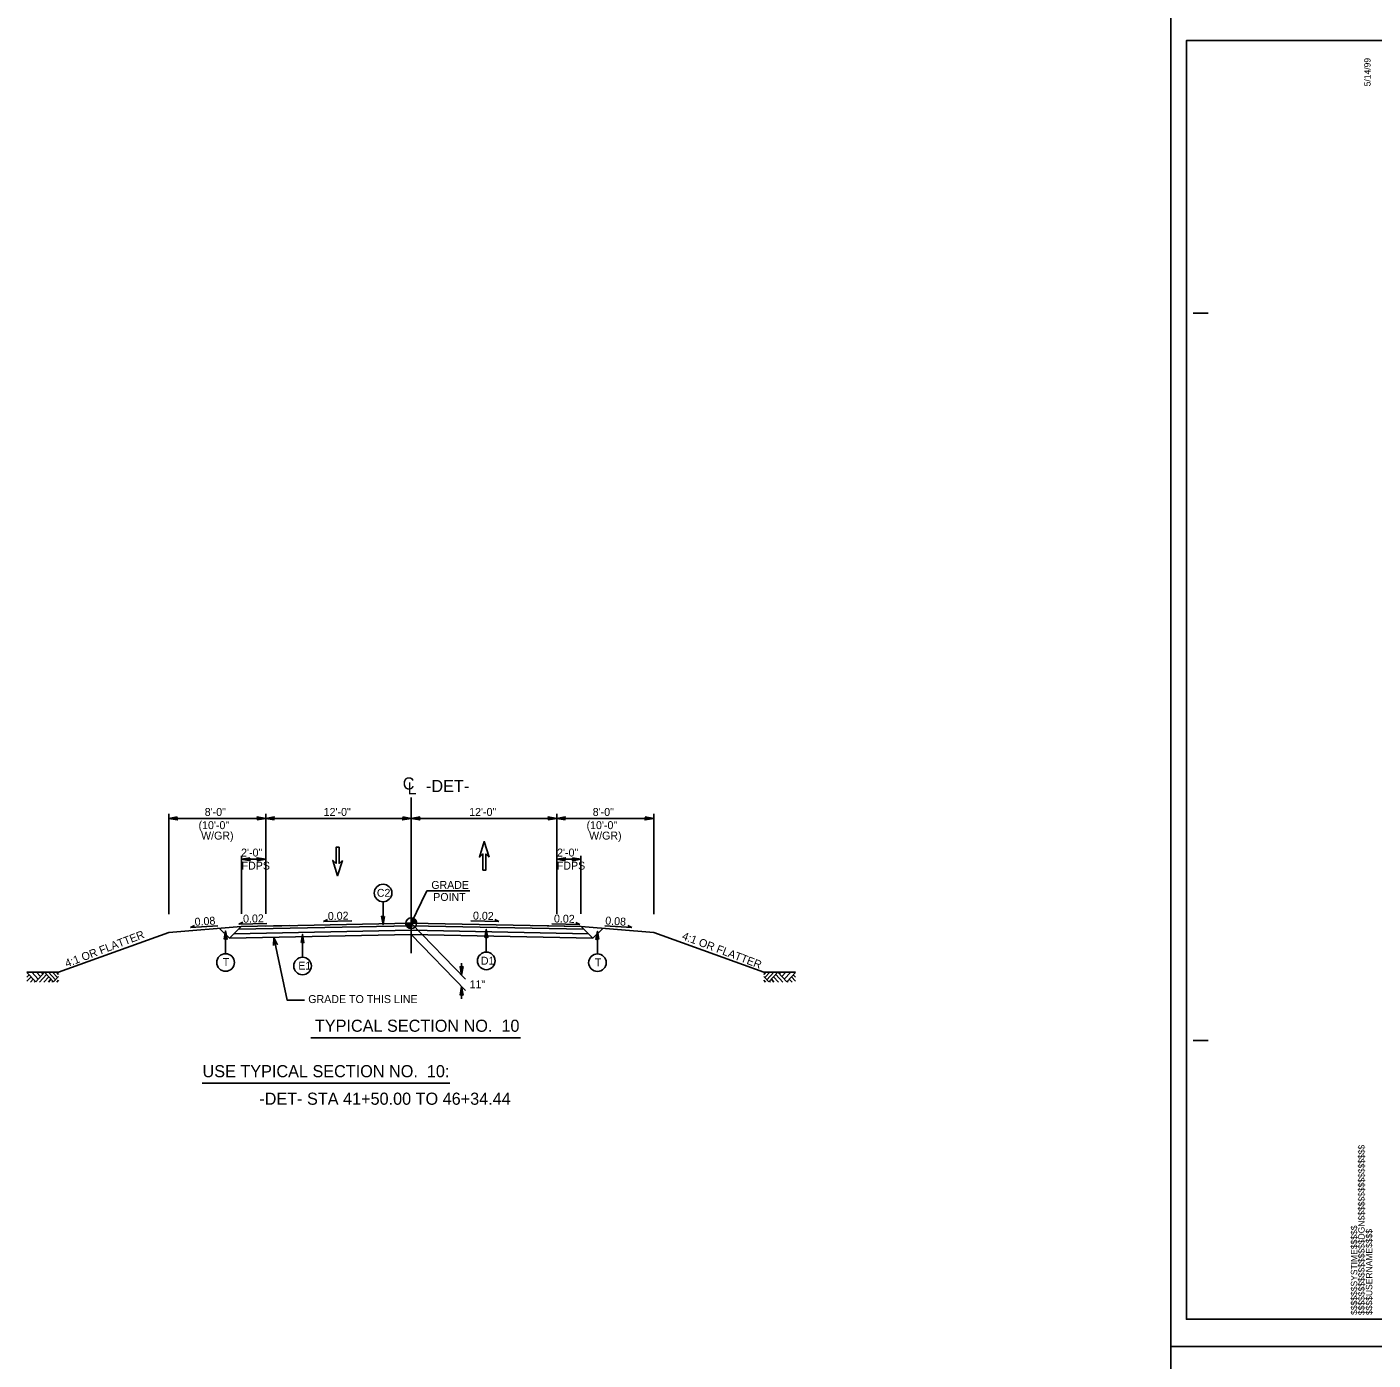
# Model space of a CAD drawing. Extents: x 1901670 to 1902225, y 193498 to 194278.
# Drawn here: x 1901871.5 to 1901982.5, y 193606.9 to 193716.9 of the extents above; entities that cross this region are included whole.
import ezdxf

# ---------------------------------------------------------------- set-up
doc = ezdxf.new("R2010")
doc.units = 0
for name, color, linetype in [('Old_Level_1', 7, 'Continuous'), ('Old_Level_11', 7, 'Continuous'), ('Old_Level_2', 7, 'Continuous'), ('Old_Level_20', 7, 'Continuous'), ('Prop Dimension', 7, 'Continuous'), ('Prop Dimension Text', 7, 'Continuous'), ('Sheet Border Standard 30in CELL', 7, 'Continuous'), ('Sheet Cutting Line CELL', 7, 'Continuous'), ('Sheet Plot Border Inside CELL', 7, 'Continuous'), ('Sheet Plot Border Outside CELL', 7, 'Continuous'), ('Typical Pavement Slope CELL', 7, 'Continuous'), ('Typical Terminator CELL', 7, 'Continuous'), ('Typical Text Grade Point CELL', 7, 'Continuous')]:
    doc.layers.add(name, color=color, linetype=linetype)

# ---------------------------------------------------------------- blocks, each defined once
blk = doc.blocks.new('TERMINATOR')
at = {"layer": 'Typical Terminator CELL'}
blk.add_lwpolyline([(-0.469, 0.081), (0, 0), (-0.471, -0.083), (-0.411, 0)], close=True, dxfattribs=at)

msp = doc.modelspace()

# ---------------------------------------------------------------- linework, layer by layer
at = {"layer": 'Old_Level_1'}
for p, q in [((1901903.2, 193640.47), (1901903.2, 193653.32)), ((1901883.2, 193643.69), (1901883.2, 193651.96)), ((1901923.2, 193643.69), (1901923.2, 193651.96)), ((1901889.18, 193642.66), (1901883.2, 193642.16)), ((1901885.01, 193642.58), (1901885.33, 193642.76)), ((1901887.24, 193642.73), (1901885.01, 193642.58)), ((1901888.21, 193641.7), (1901887.4, 193642.51)), ((1901888.21, 193641.7), (1901889.18, 193642.66)), ((1901903.2, 193642.36), (1901888.59, 193642.07)), ((1901903.2, 193642.72), (1901888.96, 193642.44)), ((1901888.98, 193642.86), (1901889.31, 193643.03)), ((1901891.3, 193642.91), (1901888.98, 193642.86)), ((1901893.2, 193642.74), (1901889.18, 193642.66)), ((1901903.2, 193642.94), (1901891.18, 193642.7)), ((1901895.98, 193643.09), (1901896.31, 193643.25)), ((1901898.29, 193643.13), (1901895.98, 193643.09)), ((1901902.75, 193642.94), (1901903.2, 193642.94)), ((1901903.2, 193642.94), (1901903.2, 193643.39)), ((1901903.65, 193642.94), (1901903.2, 193642.94)), ((1901903.2, 193642.49), (1901903.2, 193642.94)), ((1901903.2, 193642.94), (1901903.2, 193642.49)), ((1901903.2, 193642.94), (1901907.68, 193638.32)), ((1901903.2, 193642.94), (1901917.22, 193642.66)), ((1901903.2, 193642.72), (1901917.44, 193642.44)), ((1901903.2, 193642.36), (1901917.82, 193642.07)), ((1901908.11, 193643.13), (1901910.42, 193643.09)), ((1901910.42, 193643.09), (1901910.09, 193643.25)), ((1901913.2, 193642.74), (1901917.22, 193642.66)), ((1901914.8, 193642.89), (1901917.11, 193642.84)), ((1901917.11, 193642.84), (1901916.78, 193643.01)), ((1901918.19, 193641.7), (1901917.22, 193642.66)), ((1901917.22, 193642.66), (1901923.2, 193642.16)), ((1901918.19, 193641.7), (1901919.01, 193642.51)), ((1901919.16, 193642.73), (1901921.39, 193642.58)), ((1901921.39, 193642.58), (1901921.07, 193642.76)), ((1901903.2, 193642), (1901888.21, 193641.7)), ((1901903.2, 193642.01), (1901907.68, 193637.38)), ((1901903.2, 193642), (1901918.19, 193641.7)), ((1901907.36, 193639.65), (1901907.36, 193638.65)), ((1901871.51, 193638.88), (1901872.23, 193638.1)), ((1901871.51, 193638.48), (1901871.69, 193638.68)), ((1901871.51, 193638.15), (1901871.85, 193638.51)), ((1901871.8, 193638.08), (1901872.02, 193638.33)), ((1901871.9, 193638.89), (1901872.43, 193638.32)), ((1901872.11, 193638.08), (1901872.18, 193638.16)), ((1901872.23, 193638.1), (1901872.96, 193638.89)), ((1901872.3, 193638.89), (1901872.63, 193638.53)), ((1901872.54, 193638.08), (1901873.13, 193638.71)), ((1901872.7, 193638.89), (1901872.83, 193638.75)), ((1901872.91, 193638.08), (1901873.31, 193638.51)), ((1901872.96, 193638.89), (1901873.7, 193638.09)), ((1901873.28, 193638.89), (1901873.86, 193638.27)), ((1901873.28, 193638.08), (1901873.49, 193638.32)), ((1901873.57, 193638.08), (1901873.64, 193638.16)), ((1901873.62, 193638.89), (1901874.03, 193638.45)), ((1901873.7, 193638.09), (1901874.11, 193638.53)), ((1901873.94, 193638.89), (1901874.11, 193638.71)), ((1901873.97, 193638.08), (1901874.11, 193638.23)), ((1901932.46, 193638.89), (1901932.29, 193638.71)), ((1901932.7, 193638.09), (1901932.29, 193638.53)), ((1901932.43, 193638.08), (1901932.29, 193638.23)), ((1901932.78, 193638.89), (1901932.37, 193638.45)), ((1901933.12, 193638.89), (1901932.54, 193638.27)), ((1901933.44, 193638.89), (1901932.7, 193638.09)), ((1901932.83, 193638.08), (1901932.76, 193638.16)), ((1901933.12, 193638.08), (1901932.91, 193638.32)), ((1901933.49, 193638.08), (1901933.09, 193638.51)), ((1901933.86, 193638.08), (1901933.27, 193638.71)), ((1901934.17, 193638.1), (1901933.44, 193638.89)), ((1901933.7, 193638.89), (1901933.57, 193638.75)), ((1901934.1, 193638.89), (1901933.77, 193638.53)), ((1901934.5, 193638.89), (1901933.97, 193638.32)), ((1901934.89, 193638.88), (1901934.17, 193638.1)), ((1901934.29, 193638.08), (1901934.22, 193638.16)), ((1901934.61, 193638.08), (1901934.38, 193638.33)), ((1901934.89, 193638.15), (1901934.55, 193638.51)), ((1901934.89, 193638.48), (1901934.71, 193638.68)), ((1901907.36, 193637.71), (1901907.36, 193636.71))]:
    msp.add_line(p, q, dxfattribs=at)
for points in [[(1901902.75, 193642.94), (1901902.75, 193642.89)], [(1901902.76, 193642.94), (1901902.76, 193642.84)], [(1901902.77, 193642.94), (1901902.77, 193642.81)], [(1901902.78, 193642.94), (1901902.78, 193642.78)], [(1901902.79, 193642.94), (1901902.79, 193642.76)], [(1901902.8, 193642.94), (1901902.8, 193642.74)], [(1901902.81, 193642.94), (1901902.81, 193642.73)], [(1901902.82, 193642.94), (1901902.82, 193642.71)], [(1901902.82, 193642.94), (1901902.82, 193642.7)], [(1901902.83, 193642.94), (1901902.83, 193642.68)], [(1901902.84, 193642.94), (1901902.84, 193642.67)], [(1901902.85, 193642.94), (1901902.85, 193642.66)], [(1901902.86, 193642.94), (1901902.86, 193642.65)], [(1901902.87, 193642.94), (1901902.87, 193642.64)], [(1901902.88, 193642.94), (1901902.88, 193642.63)], [(1901902.89, 193642.94), (1901902.89, 193642.62)], [(1901902.9, 193642.94), (1901902.9, 193642.61)], [(1901902.91, 193642.94), (1901902.91, 193642.6)], [(1901902.91, 193642.94), (1901902.91, 193642.6)], [(1901902.92, 193642.94), (1901902.92, 193642.59)], [(1901902.93, 193642.94), (1901902.93, 193642.58)], [(1901902.94, 193642.94), (1901902.94, 193642.58)], [(1901902.95, 193642.94), (1901902.95, 193642.57)], [(1901902.96, 193642.94), (1901902.96, 193642.56)], [(1901902.97, 193642.94), (1901902.97, 193642.56)], [(1901902.98, 193642.94), (1901902.98, 193642.55)], [(1901902.99, 193642.94), (1901902.99, 193642.55)], [(1901903, 193642.94), (1901903, 193642.54)], [(1901903, 193642.94), (1901903, 193642.54)], [(1901903.01, 193642.94), (1901903.01, 193642.53)], [(1901903.02, 193642.94), (1901903.02, 193642.53)], [(1901903.03, 193642.94), (1901903.03, 193642.53)], [(1901903.04, 193642.94), (1901903.04, 193642.52)], [(1901903.05, 193642.94), (1901903.05, 193642.52)], [(1901903.06, 193642.94), (1901903.06, 193642.52)], [(1901903.07, 193642.94), (1901903.07, 193642.51)], [(1901903.08, 193642.94), (1901903.08, 193642.51)], [(1901903.09, 193642.94), (1901903.09, 193642.51)], [(1901903.09, 193642.94), (1901903.09, 193642.51)], [(1901903.1, 193642.94), (1901903.1, 193642.5)], [(1901903.11, 193642.94), (1901903.11, 193642.5)], [(1901903.12, 193642.94), (1901903.12, 193642.5)], [(1901903.13, 193642.94), (1901903.13, 193642.5)], [(1901903.14, 193642.94), (1901903.14, 193642.5)], [(1901903.15, 193642.94), (1901903.15, 193642.5)], [(1901903.16, 193642.94), (1901903.16, 193642.5)], [(1901903.17, 193642.94), (1901903.17, 193642.49)], [(1901903.18, 193642.94), (1901903.18, 193642.49)], [(1901903.18, 193642.94), (1901903.18, 193642.49)], [(1901903.19, 193642.94), (1901903.19, 193642.49), (1901903.19, 193642.49)], [(1901903.2, 193643.39), (1901903.2, 193643.39), (1901903.2, 193642.94)], [(1901903.21, 193643.39), (1901903.21, 193642.94)], [(1901903.22, 193643.39), (1901903.22, 193642.94)], [(1901903.23, 193643.39), (1901903.23, 193642.94)], [(1901903.24, 193643.39), (1901903.24, 193642.94)], [(1901903.25, 193643.39), (1901903.25, 193642.94)], [(1901903.26, 193643.39), (1901903.26, 193642.94)], [(1901903.27, 193643.39), (1901903.27, 193642.94)], [(1901903.28, 193643.39), (1901903.28, 193642.94)], [(1901903.29, 193643.39), (1901903.29, 193642.94)], [(1901903.29, 193643.38), (1901903.29, 193642.94)], [(1901903.3, 193643.38), (1901903.3, 193642.94)], [(1901903.31, 193643.38), (1901903.31, 193642.94)], [(1901903.32, 193643.38), (1901903.32, 193642.94)], [(1901903.33, 193643.37), (1901903.33, 193642.94)], [(1901903.34, 193643.37), (1901903.34, 193642.94)], [(1901903.35, 193643.37), (1901903.35, 193642.94)], [(1901903.36, 193643.37), (1901903.36, 193642.94)], [(1901903.37, 193643.36), (1901903.37, 193642.94)], [(1901903.38, 193643.36), (1901903.38, 193642.94)], [(1901903.38, 193643.35), (1901903.38, 193642.94)], [(1901903.39, 193643.35), (1901903.39, 193642.94)], [(1901903.4, 193643.35), (1901903.4, 193642.94)], [(1901903.41, 193643.34), (1901903.41, 193642.94)], [(1901903.42, 193643.34), (1901903.42, 193642.94)], [(1901903.43, 193643.33), (1901903.43, 193642.94)], [(1901903.44, 193643.33), (1901903.44, 193642.94)], [(1901903.45, 193643.32), (1901903.45, 193642.94)], [(1901903.46, 193643.31), (1901903.46, 193642.94)], [(1901903.47, 193643.31), (1901903.47, 193642.94)], [(1901903.47, 193643.3), (1901903.47, 193642.94)], [(1901903.48, 193643.29), (1901903.48, 193642.94)], [(1901903.49, 193643.29), (1901903.49, 193642.94)], [(1901903.5, 193643.28), (1901903.5, 193642.94)], [(1901903.51, 193643.27), (1901903.51, 193642.94)], [(1901903.52, 193643.26), (1901903.52, 193642.94)], [(1901903.53, 193643.25), (1901903.53, 193642.94)], [(1901903.54, 193643.24), (1901903.54, 193642.94)], [(1901903.55, 193643.23), (1901903.55, 193642.94)], [(1901903.56, 193643.22), (1901903.56, 193642.94)], [(1901903.56, 193643.21), (1901903.56, 193642.94)], [(1901903.57, 193643.19), (1901903.57, 193642.94)], [(1901903.58, 193643.18), (1901903.58, 193642.94)], [(1901903.59, 193643.17), (1901903.59, 193642.94)], [(1901903.6, 193643.15), (1901903.6, 193642.94)], [(1901903.61, 193643.13), (1901903.61, 193642.94)], [(1901903.62, 193643.11), (1901903.62, 193642.94)], [(1901903.63, 193643.08), (1901903.63, 193642.94)], [(1901903.64, 193643.05), (1901903.64, 193642.94)], [(1901903.65, 193643.01), (1901903.65, 193642.94)], [(1901892.17, 193641.16), (1901891.87, 193641.77), (1901891.85, 193641.09)], [(1901891.87, 193641.77), (1901892.96, 193636.6), (1901894.41, 193636.6)], [(1901871.51, 193638.89), (1901874.11, 193638.89)], [(1901934.89, 193638.89), (1901932.29, 193638.89)]]:
    msp.add_lwpolyline(points, dxfattribs=at)
msp.add_circle((1901903.2, 193642.94), 0.45, dxfattribs=at)
for start, end in [(179.9905, 269.9905), (359.9905, 89.9905)]:
    msp.add_arc((1901903.2, 193642.94), 0.45, start, end, dxfattribs=at)
at = {"layer": 'Old_Level_11'}
for p, q in [((1901900.88, 193644.71), (1901900.88, 193642.83)), ((1901909.39, 193640.55), (1901909.39, 193642.43)), ((1901887.89, 193640.42), (1901887.89, 193642.3)), ((1901894.24, 193640.14), (1901894.24, 193642.01)), ((1901918.56, 193640.4), (1901918.56, 193642.28)), ((1901894.91, 193633.49), (1901912.22, 193633.49)), ((1901885.97, 193629.74), (1901906.38, 193629.74))]:
    msp.add_line(p, q, dxfattribs=at)
for points in [[(1901901, 193643.5), (1901900.88, 193642.83), (1901900.76, 193643.51), (1901900.88, 193643.42)], [(1901909.27, 193641.75), (1901909.39, 193642.43), (1901909.51, 193641.75), (1901909.39, 193641.84)], [(1901887.77, 193641.63), (1901887.89, 193642.3), (1901888.01, 193641.62), (1901887.89, 193641.71)], [(1901894.12, 193641.34), (1901894.24, 193642.01), (1901894.35, 193641.34), (1901894.24, 193641.42)], [(1901918.68, 193641.61), (1901918.56, 193642.28), (1901918.44, 193641.6), (1901918.56, 193641.69)]]:
    msp.add_lwpolyline(points, close=True, dxfattribs=at)
for centre in [(1901900.88, 193645.43), (1901887.89, 193639.7), (1901894.24, 193639.41), (1901909.39, 193639.83), (1901918.56, 193639.68)]:
    msp.add_circle(centre, 0.725, dxfattribs=at)
at = {"layer": 'Prop Dimension'}
for p, q in [((1901891.2, 193644.27), (1901891.2, 193651.96)), ((1901891.2, 193651.59), (1901903.2, 193651.59)), ((1901915.2, 193651.59), (1901903.2, 193651.59)), ((1901915.2, 193644.27), (1901915.2, 193651.96))]:
    msp.add_line(p, q, dxfattribs=at)
for points in [[(1901897.52, 193648.12), (1901897.25, 193647.87), (1901897.25, 193649.21), (1901897, 193649.21), (1901897, 193647.87), (1901896.73, 193648.12), (1901897.13, 193646.85)], [(1901897.52, 193648.12), (1901897.25, 193647.87), (1901897.25, 193649.21), (1901897, 193649.21), (1901897, 193647.87), (1901896.73, 193648.12), (1901897.13, 193646.85)], [(1901909.63, 193648.4), (1901909.36, 193648.65), (1901909.36, 193647.32), (1901909.11, 193647.32), (1901909.11, 193648.65), (1901908.83, 193648.4), (1901909.23, 193649.67)], [(1901909.63, 193648.4), (1901909.36, 193648.65), (1901909.36, 193647.32), (1901909.11, 193647.32), (1901909.11, 193648.65), (1901908.83, 193648.4), (1901909.23, 193649.67)]]:
    msp.add_lwpolyline(points, close=True, dxfattribs=at)
at = {"layer": 'Prop Dimension Text'}
for p, q in [((1901883.2, 193651.59), (1901891.2, 193651.59)), ((1901891.2, 193643.7), (1901891.2, 193651.96)), ((1901915.2, 193643.7), (1901915.2, 193651.96)), ((1901923.2, 193651.59), (1901915.2, 193651.59)), ((1901889.2, 193643.7), (1901889.2, 193648.49)), ((1901891.2, 193648.21), (1901889.2, 193648.21)), ((1901915.2, 193648.21), (1901917.2, 193648.21)), ((1901917.2, 193643.7), (1901917.2, 193648.49))]:
    msp.add_line(p, q, dxfattribs=at)
at = {"layer": 'Sheet Border Standard 30in CELL'}
for p, q in [((1901967.69, 193693.26), (1901968.94, 193693.26)), ((1901967.69, 193633.26), (1901968.94, 193633.26))]:
    msp.add_line(p, q, dxfattribs=at)
at = {"layer": 'Sheet Cutting Line CELL'}
for p, q in [((1901965.84, 193718.01), (1901965.84, 193608.01)), ((1901965.84, 193608.01), (1902134.24, 193608.01)), ((1902134.24, 193608.01), (1901965.84, 193608.01)), ((1901965.84, 193608.01), (1901965.84, 193498.01))]:
    msp.add_line(p, q, dxfattribs=at)
at = {"layer": 'Sheet Plot Border Inside CELL'}
msp.add_lwpolyline([(1902133.79, 193715.77), (1901967.14, 193715.77), (1901967.14, 193610.26), (1902133.79, 193610.26)], close=True, dxfattribs=at)
at = {"layer": 'Sheet Plot Border Outside CELL'}
for points in [[(1902134.24, 193718.01), (1901965.84, 193718.01), (1901965.84, 193608.01), (1902134.24, 193608.01)], [(1902134.24, 193608.01), (1901965.84, 193608.01), (1901965.84, 193498.01), (1902134.24, 193498.01)]]:
    msp.add_lwpolyline(points, close=True, dxfattribs=at)
at = {"layer": 'Typical Pavement Slope CELL'}
for p, q in [((1901874.11, 193638.89), (1901883.2, 193642.16)), ((1901932.29, 193638.89), (1901923.2, 193642.16))]:
    msp.add_line(p, q, dxfattribs=at)
at = {"layer": 'Typical Text Grade Point CELL'}
for p, q in [((1901903.2, 193642.94), (1901904.5, 193645.62)), ((1901904.5, 193645.62), (1901908.03, 193645.62))]:
    msp.add_line(p, q, dxfattribs=at)

# ---------------------------------------------------------------- block references
at = {"layer": 'Old_Level_1', "xscale": 1.5, "yscale": 1.5}
for p, rotation in [((1901907.36, 193638.65), -90), ((1901907.36, 193637.71), 90)]:
    msp.add_blockref('TERMINATOR', p, dxfattribs=dict(at, rotation=rotation))
at = {"layer": 'Prop Dimension', "xscale": 1.5, "rotation": 180}
for p, yscale in [((1901883.2, 193651.59), -1.5), ((1901891.2, 193651.59), 1.5), ((1901903.2, 193651.59), 1.5), ((1901903.2, 193651.59), -1.5), ((1901915.2, 193651.59), 1.5), ((1901889.2, 193648.21), -1.5), ((1901915.2, 193648.21), 1.5)]:
    msp.add_blockref('TERMINATOR', p, dxfattribs=dict(at, yscale=yscale))
at = {"layer": 'Prop Dimension', "xscale": 1.5}
for p, yscale in [((1901891.2, 193651.59), -1.5), ((1901903.2, 193651.59), 1.5), ((1901915.2, 193651.59), -1.5), ((1901923.2, 193651.59), 1.5), ((1901891.2, 193648.21), -1.5), ((1901917.2, 193648.21), 1.5)]:
    msp.add_blockref('TERMINATOR', p, dxfattribs=dict(at, yscale=yscale))

# ---------------------------------------------------------------- texts
at = {"layer": 'Old_Level_1'}
for rotation, p in [(20.8342, (1901874.79, 193639.29)), (339.1658, (1901925.48, 193641.63))]:
    msp.add_text('4:1 OR FLATTER', height=0.656, rotation=rotation, dxfattribs=at).set_placement(p)
for s, height, p in [('11"', 0.649, (1901908.02, 193637.57)), ('GRADE TO THIS LINE', 0.656, (1901894.71, 193636.35))]:
    msp.add_text(s, height=height, dxfattribs=at).set_placement(p)
at = {"layer": 'Old_Level_11'}
for s, p in [('TYPICAL SECTION NO.  10', (1901895.26, 193633.98)), ('USE TYPICAL SECTION NO.  10:', (1901885.99, 193630.23)), ('-DET- STA 41+50.00 TO 46+34.44', (1901890.67, 193627.96))]:
    msp.add_text(s, height=1, dxfattribs=at).set_placement(p)
at = {"layer": 'Old_Level_2'}
msp.add_text('C', height=1, dxfattribs=at).set_placement((1901902.5, 193653.97))
for s, height, rotation, p in [('-DET-', 1, 359.9469, (1901904.42, 193653.76)), ('L', 1, 359.9469, (1901902.9, 193653.57)), ('0.08', 0.656, 3.7166, (1901885.36, 193642.72)), ('0.02', 0.656, 1.1916, (1901889.34, 193642.98)), ('0.02', 0.656, 1.1916, (1901896.33, 193643.2)), ('0.02', 0.656, 358.8084, (1901908.29, 193643.24)), ('0.02', 0.656, 358.8084, (1901914.97, 193643)), ('0.08', 0.656, 356.2834, (1901919.19, 193642.84))]:
    msp.add_text(s, height=height, rotation=rotation, dxfattribs=at).set_placement(p)
at = {"layer": 'Old_Level_20'}
for s, p in [('C2', (1901900.37, 193645.12)), ('D1', (1901908.95, 193639.52)), ('T', (1901887.66, 193639.41)), ('E1', (1901893.89, 193639.11)), ('T', (1901918.35, 193639.38))]:
    msp.add_text(s, height=0.649, dxfattribs=at).set_placement(p)
at = {"layer": 'Prop Dimension'}
for p in [(1901895.98, 193651.79), (1901907.98, 193651.79)]:
    msp.add_text('12\'-0"', height=0.656, dxfattribs=at).set_placement(p)
at = {"layer": 'Prop Dimension Text'}
for s, p in [('8\'-0"', (1901886.17, 193651.79)), ('8\'-0"', (1901918.17, 193651.79)), ('(10\'-0" ', (1901885.66, 193650.7)), ('(10\'-0" ', (1901917.66, 193650.7)), ('W/GR)', (1901885.87, 193649.84)), ('W/GR)', (1901917.87, 193649.84)), ('2\'-0"', (1901889.17, 193648.44)), ('2\'-0"', (1901915.23, 193648.44)), ('FDPS', (1901889.21, 193647.36)), ('FDPS', (1901915.21, 193647.36))]:
    msp.add_text(s, height=0.656, dxfattribs=at).set_placement(p)
at = {"layer": 'Sheet Border Standard 30in CELL'}
for s, p in [('5/14/99', (1901982.32, 193711.99)), ('$$$$$$$$$$$$$$$$DGN$$$$$$$$$$$$$$$$', (1901981.83, 193610.6)), ('$$$$$$SYSTIME$$$$$', (1901981.22, 193610.62)), ('$$$$USERNAME$$$$', (1901982.46, 193610.61))]:
    msp.add_text(s, height=0.525, rotation=90, dxfattribs=at).set_placement(p)
at = {"layer": 'Typical Text Grade Point CELL'}
for s, p in [('GRADE', (1901904.86, 193645.77)), ('POINT', (1901905.02, 193644.78))]:
    msp.add_text(s, height=0.652, dxfattribs=at).set_placement(p)

doc.saveas('drawing.dxf')
